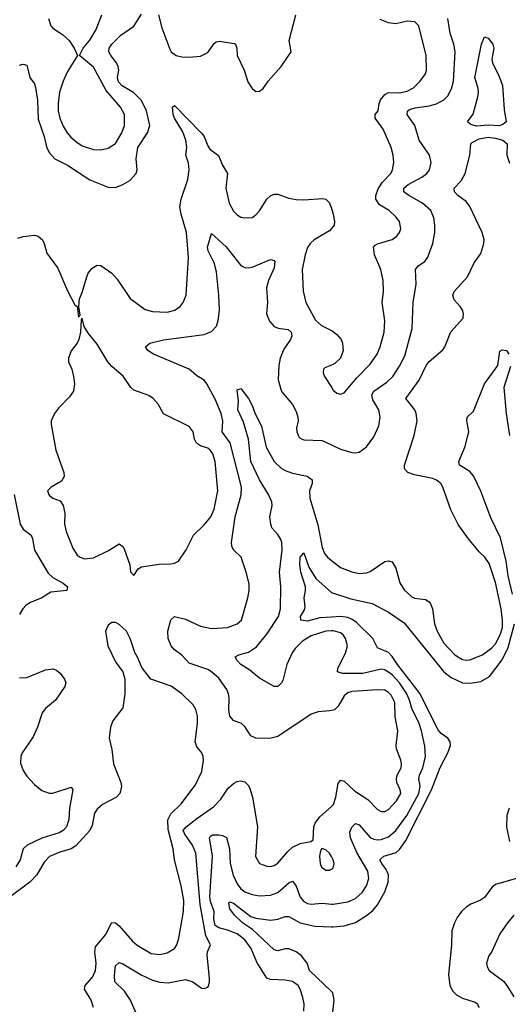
# Model space of a CAD drawing. Header units: inches. Extents: x 1682530 to 1839546, y 640742 to 791647.
# Tile 776 of 923: x 1778311 to 1780959, y 733168 to 738503. Entities that reach past the tile are written whole.
import ezdxf

# ---------------------------------------------------------------- set-up
doc = ezdxf.new("R2010")
doc.units = ezdxf.units.IN
doc.header["$MEASUREMENT"] = 0
doc.layers.add('B7773', color=7, linetype='Continuous')
doc.layers.add('B7783', color=7, linetype='Continuous')

msp = doc.modelspace()

# ---------------------------------------------------------------- linework, layer by layer
at = {"layer": 'B7773', "color": 5}
for points, elevation in [([(1778310, 738256.4), (1778330, 738263), (1778350, 738257.3), (1778366.3, 738190), (1778390, 738155.5), (1778396.4, 738136.4), (1778406.7, 738066.7), (1778410, 737964.9), (1778442.5, 737870), (1778455, 737815), (1778470, 737783.1), (1778500.3, 737750), (1778570, 737714.5), (1778690, 737635.4), (1778790, 737596.2), (1778830, 737594.7), (1778869.8, 737610.2), (1778908.1, 737631.9), (1778942.2, 737670), (1778947.4, 737690), (1778941, 737750), (1778951.2, 737810), (1779003.2, 737890), (1779015.8, 737930), (1778998.3, 738010), (1778970, 738065.9), (1778930, 738107.5), (1778865.4, 738145.4), (1778846.4, 738166.4), (1778841.4, 738190), (1778847.1, 738230), (1778844.8, 738250), (1778834.9, 738270), (1778803.8, 738310), (1778794.2, 738330), (1778796, 738350), (1778810, 738370.1), (1778859.5, 738420.5), (1778930, 738467.6), (1778970, 738534)], 720), ([(1778466.7, 738510), (1778479.7, 738470), (1778490, 738457.3), (1778543, 738423), (1778578, 738390), (1778606, 738350), (1778624.7, 738310), (1778570, 738222), (1778545.4, 738170), (1778527, 738110), (1778519.2, 738050), (1778519.8, 738010), (1778528.3, 737970), (1778546.7, 737926.7), (1778567.8, 737890), (1778587.7, 737867.7), (1778619.6, 737839.6), (1778650, 737820.5), (1778710, 737799.3), (1778750, 737798), (1778790, 737807.9), (1778830, 737832.6), (1778864.7, 737890), (1778879.4, 737930), (1778879.3, 737990), (1778857.4, 738030), (1778779.7, 738119.7), (1778710, 738245.4), (1778635.3, 738310), (1778655.1, 738350), (1778690, 738391.7), (1778725.2, 738450), (1778755.9, 738530)], 740), ([(1779062.8, 738530), (1779080.2, 738460.2), (1779124, 738344), (1779131.3, 738330), (1779158, 738310), (1779190, 738302.7), (1779230, 738300.5), (1779290, 738306.1), (1779330, 738325), (1779364.8, 738375.2), (1779376.2, 738383.8), (1779392.3, 738387.7), (1779475, 738375), (1779480.9, 738370), (1779487.5, 738350), (1779490.2, 738310), (1779527.4, 738230), (1779546.9, 738166.9), (1779570, 738131), (1779590, 738114.8), (1779610, 738116), (1779630, 738130.8), (1779656.9, 738170), (1779727.4, 738250), (1779781.3, 738330), (1779771.6, 738390), (1779808.1, 738530)], 720), ([(1778299.6, 737320.4), (1778330, 737328.4), (1778390, 737336), (1778410, 737330.3), (1778434, 737310), (1778444, 737290), (1778457.6, 737237.6), (1778516.6, 737156.6), (1778570, 737034.8), (1778610, 736958), (1778622, 736950), (1778630, 736892), (1778638, 736902), (1778631.8, 736950), (1778634.5, 736990), (1778650, 737024.7), (1778675.1, 737110), (1778682.4, 737130), (1778703.3, 737156.7), (1778730, 737173.7), (1778750, 737171.7), (1778810.3, 737130), (1778838.1, 737098.1), (1778910, 736993.4), (1778990, 736933.1), (1779030, 736921.5), (1779110, 736917.6), (1779151.2, 736928.8), (1779180.5, 736950), (1779196.9, 736970), (1779212.1, 737010), (1779225, 737215), (1779215.6, 737350), (1779185.3, 737450), (1779179.3, 737490), (1779186.6, 737530), (1779222, 737638), (1779229.9, 737690), (1779225.2, 737725.2), (1779211.8, 737770), (1779216.6, 737810), (1779210.4, 737850), (1779195.4, 737895.4), (1779149.9, 737970), (1779143.2, 737990), (1779138, 738030), (1779150, 738038.4), (1779295, 737890), (1779310.6, 737870), (1779330, 737819.6), (1779341.7, 737801.7), (1779387.7, 737767.7), (1779410, 737715.3), (1779437.8, 737670), (1779428.4, 737590), (1779446.2, 737510), (1779470, 737465.3), (1779490, 737445.3), (1779510, 737433.7), (1779530, 737428.8), (1779570, 737432.4), (1779590, 737446), (1779610, 737468.2), (1779649.9, 737530.1), (1779670, 737549), (1779690, 737557.8), (1779710, 737557.5), (1779770, 737535.4), (1779810, 737529.3), (1779850, 737526.8), (1779953.7, 737533.7), (1779970.5, 737530), (1779990.2, 737510.2), (1780000, 737480.7)], 680), ([(1780000, 737372), (1779990, 737359.7), (1779906.5, 737310), (1779887.5, 737292.5), (1779871.4, 737268.6), (1779858.3, 737230), (1779842.1, 737150), (1779847.1, 737032.9), (1779860.8, 736970), (1779914.5, 736874.5), (1779946.2, 736846.2), (1780000, 736818.9)], 680), ([(1780000, 734759.8), (1779990, 734757.3), (1779927.5, 734752.5), (1779890, 734739.2), (1779710, 734618.2), (1779667.3, 734607.3), (1779590, 734609.7), (1779562.9, 734622.9), (1779530, 734672.3), (1779512.3, 734690), (1779470, 734706), (1779450, 734729.4), (1779444.2, 734764.2), (1779446.2, 734826.2), (1779442.4, 734850), (1779432.8, 734872.8), (1779390, 734934.5), (1779351, 734970), (1779330, 734981.5), (1779230, 735015.8), (1779190, 735058.8), (1779148.4, 735090), (1779130.8, 735110), (1779114.6, 735150), (1779114.4, 735190), (1779130, 735250.7), (1779150, 735268.4), (1779210, 735254.6), (1779290, 735217.6), (1779350, 735204.8), (1779437.2, 735210), (1779489.2, 735230), (1779512, 735250), (1779546.8, 735370), (1779554.8, 735410), (1779553.8, 735446.2), (1779538.9, 735510), (1779510.9, 735590), (1779469.7, 735630), (1779459.7, 735650), (1779458.2, 735670), (1779479.3, 735810), (1779511.9, 735928.1), (1779512.6, 735970), (1779450.7, 736210.7), (1779407.8, 736270), (1779411.7, 736330), (1779402.1, 736370), (1779370, 736446.6), (1779325.4, 736530), (1779309.8, 736549.8), (1779270, 736573.3), (1779229.6, 736610), (1779036.2, 736690), (1779006, 736710), (1778991.8, 736730), (1779016, 736750), (1779090, 736769.3), (1779310, 736797.6), (1779350, 736813.1), (1779376.6, 736843.4), (1779386.3, 736873.7), (1779392.9, 736930), (1779390.6, 737010), (1779376.7, 737136.7), (1779365.3, 737185.3), (1779331.8, 737250), (1779329.3, 737270), (1779350, 737344.7), (1779430, 737273.1), (1779510, 737172.2), (1779530, 737160.4), (1779550, 737158.4), (1779570, 737163.1), (1779670, 737203.1), (1779690, 737198.8), (1779693.1, 737193.1), (1779690, 737159), (1779659, 737090), (1779649.2, 737050), (1779652.9, 736970), (1779648.9, 736910), (1779665.3, 736870), (1779690, 736841.1), (1779711.3, 736831.3), (1779765.4, 736825.4), (1779782.6, 736810), (1779786.3, 736790), (1779779, 736770), (1779742.8, 736717.2), (1779723.2, 736670), (1779715, 736630), (1779711.2, 736551.2), (1779729.3, 736489.3), (1779790, 736418.4), (1779810, 736380.7), (1779819, 736350), (1779819.6, 736330), (1779810.4, 736290), (1779812.4, 736270), (1779823.2, 736243.2), (1779830, 736235.5), (1779850, 736227.2), (1779950, 736222.7), (1780000, 736199.8)], 660), ([(1780000, 736631.8), (1779963.9, 736616.1), (1779957.3, 736610), (1779954.9, 736590), (1779962.4, 736570), (1780000, 736511.8)], 680), ([(1780000, 735191), (1779970, 735189), (1779890, 735164.5), (1779843.7, 735136.3), (1779803.4, 735096.6), (1779787.8, 735072.2), (1779758.6, 735010), (1779736.9, 734923.1), (1779730, 734909.6), (1779710, 734889.6), (1779690, 734889.6), (1779610, 734934.8), (1779558.1, 734978.1), (1779509.8, 735010), (1779488.7, 735030), (1779477.6, 735050), (1779498, 735062), (1779550, 735076.8), (1779594.3, 735105.7), (1779650, 735173.2), (1779713.1, 735270), (1779724.2, 735310), (1779726.6, 735430), (1779718.5, 735510), (1779733.3, 735630), (1779730.9, 735670), (1779723.4, 735690), (1779710, 735713.6), (1779677.8, 735750), (1779671.4, 735770), (1779667.1, 735810), (1779678.9, 735870), (1779677, 735890), (1779658.5, 735930), (1779610, 736010.7), (1779564, 736110), (1779549.9, 736230), (1779523.1, 736323.1), (1779492.2, 736390), (1779495.8, 736435.8), (1779490, 736498), (1779510, 736504.7), (1779550, 736450.4), (1779570, 736413), (1779586.8, 736366.8), (1779620.4, 736300.4), (1779647.1, 736187.1), (1779690.1, 736110.1), (1779730, 736071.8), (1779750, 736059.8), (1779790, 736046.2), (1779869.4, 736029.4), (1779895.3, 736010), (1779895, 735990), (1779881.5, 735950), (1779882.7, 735910), (1779926.8, 735766.8), (1779950, 735643), (1779962.7, 735610), (1779978.5, 735590), (1780000, 735573.1)], 640), ([(1778280.2, 735930), (1778313.1, 735770), (1778330, 735742.2), (1778372.8, 735710), (1778380.2, 735690), (1778390, 735628), (1778464.9, 735504.9), (1778490, 735479.7), (1778546, 735450), (1778570.4, 735429.6), (1778566, 735410), (1778478.6, 735401.4), (1778430.5, 735370), (1778370, 735345.7), (1778345.5, 735330), (1778326.9, 735310), (1778310, 735280.7)], 660), ([(1780000, 735266.1), (1779937.9, 735262.1), (1779870, 735243.4), (1779834.5, 735250), (1779833.3, 735270), (1779854.4, 735305.6), (1779857.9, 735322.1), (1779851.6, 735370), (1779860.4, 735410), (1779859.1, 735430), (1779834.6, 735510), (1779829.1, 735550.9), (1779830, 735591), (1779850, 735614), (1779877.1, 735537.1), (1779915.7, 735475.7), (1780000.1, 735400.1)], 620), ([(1778709.8, 733150), (1778698.3, 733190), (1778661.9, 733250), (1778665.7, 733270), (1778704.6, 733315.4), (1778720.7, 733350), (1778725, 733390), (1778717.3, 733450), (1778720.6, 733479.4), (1778776.5, 733543.5), (1778809.9, 733610.1), (1778830, 733608.4), (1778850, 733593.6), (1778921.7, 733510), (1778947.5, 733487.5), (1779023.3, 733443.3), (1779070, 733437.7), (1779110, 733446.6), (1779148.8, 733470), (1779162.8, 733490), (1779174, 733526), (1779199.1, 733670), (1779200.4, 733730), (1779186.6, 733810), (1779150.4, 733950), (1779141.7, 734010), (1779115.1, 734115.1), (1779113.4, 734166.6), (1779130, 734199.6), (1779186.3, 734253.6), (1779263.3, 734356.7), (1779297.6, 734430), (1779306, 734490), (1779305.3, 734510), (1779297.7, 734530), (1779270, 734563), (1779261.3, 734590), (1779274.1, 734690), (1779273.8, 734730), (1779265.3, 734765.3), (1779251.2, 734791.2), (1779188.7, 734850), (1779131.7, 734891.7), (1779021.6, 734930), (1778972.5, 734992.5), (1778950, 735049.2), (1778934.7, 735074.7), (1778909.6, 735150), (1778890, 735189.2), (1778850, 735226), (1778830, 735236), (1778810, 735237.2), (1778790, 735222), (1778776, 735190), (1778787.7, 735110), (1778830, 735024), (1778870.4, 734970), (1778881.1, 734930), (1778881.3, 734850), (1778870, 734774), (1778816.3, 734703.7), (1778803.1, 734670), (1778795.3, 734610), (1778809.3, 734549.3), (1778818.4, 734470), (1778858.3, 734370), (1778862.3, 734350), (1778857.6, 734322.4), (1778852.9, 734310), (1778835.3, 734290), (1778759.5, 734250), (1778730, 734225.7), (1778716.7, 734203.3), (1778703.3, 734136.7), (1778690.1, 734110), (1778614.3, 734025.7), (1778590, 734009.9), (1778527.8, 733992.2), (1778472.2, 733967.8), (1778442.5, 733937.5), (1778403.5, 733870), (1778365.2, 733830), (1778150, 733669.8)], 680), ([(1778310, 734936), (1778350, 734939.4), (1778450, 734980.9), (1778490, 734986), (1778510, 734978), (1778530, 734962.4), (1778554, 734930), (1778561.3, 734910), (1778555.8, 734890), (1778504.3, 734815.7), (1778450.2, 734769.8), (1778432, 734748), (1778406.3, 734670), (1778383.1, 734616.9), (1778323.9, 734530), (1778316.5, 734510), (1778315.3, 734475.3), (1778330, 734435.5), (1778350, 734403.7), (1778390, 734358.9), (1778430, 734326.5), (1778470, 734311.7), (1778490, 734311.6), (1778590, 734344.9), (1778599.5, 734330), (1778579.8, 734230), (1778577.8, 734170), (1778564.5, 734130), (1778545.8, 734110), (1778523.7, 734096.3), (1778430, 734067.3), (1778351.4, 734030), (1778330.1, 734009.9), (1778312.5, 733950), (1778290, 733913.5)], 660), ([(1778954.1, 733090), (1778910.3, 733190.3), (1778878.5, 733238.5), (1778826, 733290), (1778824.1, 733324.1), (1778830, 733375.5), (1778850, 733393.8), (1778870, 733387.1), (1778968.2, 733328.2), (1779030, 733299.1), (1779070, 733287.1), (1779116.1, 733283.9), (1779210, 733302.7), (1779249.2, 733289.2), (1779296, 733256), (1779310, 733252.4), (1779330, 733260.2), (1779333.9, 733266.1), (1779340.2, 733290), (1779339.5, 733310), (1779326.7, 733433.3), (1779327.8, 733452.2), (1779344.5, 733490), (1779319, 733539), (1779289.2, 733709.2), (1779266, 733986), (1779247.5, 734030), (1779204.8, 734090), (1779197.3, 734110), (1779212.3, 734130), (1779270, 734175.3), (1779361.4, 734238.6), (1779400, 734280), (1779441.3, 734338.7), (1779470, 734363.6), (1779490, 734375.2), (1779510, 734378.9), (1779530, 734373.7), (1779550, 734352.7), (1779557.2, 734337.2), (1779573, 734290), (1779599.2, 734130), (1779589.3, 733969.3), (1779610.6, 733930), (1779650, 733915.6), (1779670, 733915.2), (1779690, 733919.6), (1779710, 733931.7), (1779763.5, 733996.5), (1779790, 734019.2), (1779830, 734038.2), (1779888.7, 734050), (1779901.2, 734058.8), (1779905.7, 734130), (1779912.6, 734150), (1779936.9, 734183.1), (1780000, 734240.1)], 660), ([(1779850.9, 733130), (1779851.9, 733170), (1779844.7, 733204.7), (1779831.6, 733250), (1779819.7, 733270), (1779788.5, 733291.5), (1779750, 733298.6), (1779670, 733301.3), (1779650, 733309.6), (1779596.3, 733396.3), (1779565.9, 733470), (1779530, 733517.2), (1779488.8, 733550), (1779436.9, 733570), (1779390, 733581.7), (1779370, 733593.8), (1779362.2, 733630), (1779364.6, 733670), (1779345.5, 733725.5), (1779341.5, 733750), (1779355, 733970), (1779338.7, 734070), (1779342.3, 734077.7), (1779354.8, 734085.2), (1779390, 734085.4), (1779410, 734083.2), (1779430.9, 734070.9), (1779447.2, 734010), (1779451.9, 733930), (1779466.8, 733866.8), (1779490, 733819.7), (1779510, 733793.4), (1779530, 733777.2), (1779570, 733762.8), (1779610, 733755.9), (1779670, 733758.3), (1779710, 733774.2), (1779770, 733825.4), (1779790, 733834.4), (1779810, 733807.2), (1779830, 733747.7), (1779850, 733725.6), (1779870, 733713.9), (1779890.5, 733709.5), (1779950, 733715.3), (1780000, 733710.5)], 640), ([(1780000, 733967.9), (1779990, 733986.6), (1779970, 734004.5), (1779947.7, 734012.3), (1779940.4, 733999.6), (1779935.8, 733970), (1779939.5, 733930), (1779946.4, 733910), (1779970, 733894.9), (1779990, 733894.9), (1780000, 733900.8)], 660), ([(1780000, 733237.3), (1779880.8, 733350), (1779868.9, 733390), (1779838.5, 733430), (1779810, 733451.7), (1779770, 733468.2), (1779750, 733468.6), (1779710, 733457.7), (1779690, 733463), (1779572.8, 733572.8), (1779518.6, 733610), (1779475.2, 733650), (1779450, 733684.8), (1779445, 733715), (1779450, 733722.4), (1779470, 733715.9), (1779564, 733644), (1779590, 733635.1), (1779670, 733623.4), (1779710.3, 733629.7), (1779750, 733642.6), (1779770, 733642.7), (1779830, 733609.6), (1779910, 733591.7), (1780000, 733587.6)], 620)]:
    msp.add_lwpolyline(points, dxfattribs=dict(at, elevation=elevation))
at = {"layer": 'B7773', "color": 5, "elevation": 680}
msp.add_lwpolyline([(1778650, 736886), (1778643.6, 736876.4), (1778639.3, 736810), (1778630.4, 736770), (1778622.4, 736750), (1778590.3, 736709.7), (1778574.4, 736670), (1778574.9, 736650), (1778592.4, 736610), (1778603.1, 736570), (1778607.2, 736530), (1778602.6, 736490), (1778580.9, 736459.1), (1778521, 736399), (1778499.5, 736370), (1778480.3, 736330), (1778480.3, 736310), (1778505.6, 736170), (1778549.1, 736050), (1778551.4, 736028.6), (1778537.8, 736002.2), (1778481, 735970), (1778462, 735950), (1778470, 735926.8), (1778490, 735910.7), (1778530, 735896.3), (1778547, 735870), (1778554.7, 735830), (1778554.3, 735770), (1778562.3, 735730), (1778598.8, 735638.8), (1778622.5, 735602.5), (1778638, 735590), (1778661.6, 735581.6), (1778710, 735587.6), (1778792.4, 735627.6), (1778850, 735663.7), (1778869.1, 735649.1), (1778876.1, 735636.1), (1778908.4, 735550), (1778911.3, 735511.3), (1778930, 735492), (1778952, 735528), (1778970, 735539.1), (1779066.4, 735553.6), (1779130, 735554.2), (1779150, 735557.6), (1779171.2, 735568.8), (1779213.3, 735630), (1779251.9, 735710), (1779310, 735766.7), (1779346, 735810), (1779364.4, 735850), (1779385, 735950), (1779370.4, 736110), (1779357, 736150), (1779342.8, 736170), (1779330, 736180.7), (1779290, 736193.7), (1779268.1, 736208.1), (1779258.3, 736230), (1779250.6, 736270.6), (1779230, 736299.7), (1779090, 736367.8), (1779060.3, 736420.3), (1779034, 736450), (1779010, 736466.9), (1778930, 736495.1), (1778913.6, 736510), (1778870.8, 736570.8), (1778810, 736623.6), (1778788.7, 736648.7), (1778730, 736745.1), (1778683.5, 736803.5), (1778660.5, 736840.5)], close=True, dxfattribs=at)
at = {"layer": 'B7783', "color": 5}
for points, elevation in [([(1780000, 736199.8), (1780050, 736176.9), (1780110, 736157.4), (1780130, 736155.3), (1780150, 736159.5), (1780190, 736188.4), (1780230, 736242.4), (1780256.9, 736303.1), (1780264.7, 736350), (1780256.5, 736390), (1780223.8, 736443.8), (1780219.9, 736470), (1780230, 736490.9), (1780300.8, 736539.2), (1780332.3, 736570), (1780370, 736625.2), (1780397.6, 736682.4), (1780438.4, 736830), (1780443.8, 736970), (1780459.4, 737070), (1780455.3, 737150), (1780469.7, 737170), (1780506.7, 737193.3), (1780522.9, 737217.1), (1780549.8, 737290), (1780560.9, 737350), (1780560.9, 737390), (1780554.8, 737430), (1780538.5, 737470), (1780494.6, 737510), (1780419.2, 737550), (1780392, 737570), (1780393.6, 737590), (1780415.9, 737610), (1780491.1, 737650), (1780517.2, 737670), (1780532.2, 737690), (1780541, 737730), (1780531.1, 737770), (1780475.3, 737850), (1780452.5, 737930), (1780411, 737990), (1780412.5, 738007.5), (1780423.9, 738016.1), (1780454.3, 738025.7), (1780530, 738036.2), (1780570, 738046.9), (1780610, 738069.4), (1780630.6, 738090), (1780650.4, 738129.6), (1780661.2, 738170), (1780671.4, 738330), (1780664.1, 738370), (1780644.7, 738430), (1780631.8, 738510)], 660), ([(1780000, 736511.8), (1780010, 736496.3), (1780030, 736479.1), (1780050, 736473.4), (1780070, 736482), (1780137.4, 736562.6), (1780210, 736636.9), (1780247.9, 736690), (1780264.6, 736730), (1780286, 736810), (1780289.1, 736870.9), (1780274.5, 736970), (1780283.2, 737030), (1780280.2, 737090), (1780267.5, 737150), (1780233.3, 737230), (1780228.5, 737270), (1780237.8, 737282.2), (1780250.7, 737289.3), (1780330, 737311.5), (1780355.4, 737330), (1780369.7, 737350), (1780375.6, 737370), (1780368.4, 737410), (1780350, 737435.4), (1780314, 737470), (1780260.4, 737500.4), (1780241.2, 737530), (1780240.2, 737550), (1780253.1, 737586.9), (1780277.3, 737622.7), (1780321.6, 737670), (1780331.4, 737690), (1780338.7, 737730), (1780335, 737770), (1780323.7, 737810), (1780279.8, 737910), (1780236.8, 737970), (1780236.9, 737990), (1780254, 738010), (1780258.7, 738050), (1780266, 738070), (1780290, 738097.8), (1780310, 738108.1), (1780370, 738107.2), (1780410, 738116.2), (1780445.1, 738134.9), (1780480.8, 738170), (1780509.8, 738210), (1780515.7, 738230), (1780513.4, 738310), (1780473.7, 738470), (1780451.8, 738491.8), (1780410, 738495.3), (1780350, 738481), (1780310, 738486.4), (1780263.7, 738503.7)], 680), ([(1780000, 735573.1), (1780050, 735534), (1780110, 735511.3), (1780150, 735502.8), (1780190, 735505.2), (1780210, 735512.4), (1780290, 735566.5), (1780310, 735571.4), (1780330, 735565.3), (1780350, 735530.7), (1780370.8, 735450.8), (1780394, 735414), (1780435.4, 735375.4), (1780450, 735369.2), (1780510, 735361.1), (1780529.5, 735349.5), (1780537.8, 735337.8), (1780548, 735310), (1780559.4, 735230), (1780573, 735190), (1780610, 735125.4), (1780670, 735062.2), (1780710, 735036.8), (1780730, 735032.2), (1780750, 735034.1), (1780818.3, 735061.7), (1780870, 735100.1), (1780890, 735122), (1780915.7, 735170), (1780927.1, 735210), (1780928.4, 735250), (1780920.7, 735310), (1780890, 735454), (1780855.6, 735555.6), (1780831.2, 735591.2), (1780800.4, 735620.4), (1780743, 735690), (1780687, 735767), (1780647.2, 735847.2), (1780604.6, 735970), (1780592.5, 735990), (1780570, 736008.8), (1780550, 736016.8), (1780450, 736036.5), (1780414.5, 736050), (1780396.2, 736070), (1780395.8, 736090), (1780449.6, 736249.6), (1780464.4, 736330), (1780459.7, 736370), (1780452.2, 736390), (1780404.4, 736450), (1780475.2, 736550), (1780513.3, 736630), (1780530, 736651.8), (1780604.7, 736715.2), (1780615.1, 736730), (1780648.2, 736811.8), (1780714, 736886), (1780716.9, 736910), (1780711.1, 736930), (1780698.9, 736950), (1780665.3, 736985.3), (1780657.7, 737010), (1780666.3, 737030), (1780738.3, 737110), (1780773.9, 737186.1), (1780810, 737236.4), (1780827.2, 737290), (1780828.1, 737310), (1780816.8, 737350), (1780751.3, 737491.3), (1780730, 737518), (1780685.7, 737550), (1780666.6, 737570), (1780666.3, 737590), (1780703.1, 737630), (1780726, 737670), (1780749.7, 737769.7), (1780755.4, 737830), (1780762.7, 737837.3), (1780801.8, 737858.2), (1780850, 737866.3), (1780890, 737861.9), (1780928.8, 737850), (1780952.3, 737830), (1780950.2, 737770), (1780965.2, 737725.2)], 640), ([(1780000, 737480.7), (1780010.2, 737450), (1780016.5, 737410), (1780014.6, 737390), (1780000, 737372)], 680), ([(1780000, 736818.9), (1780010, 736813.9), (1780030, 736798.2), (1780052.4, 736770), (1780060.8, 736750), (1780063.6, 736710), (1780048.7, 736670), (1780019.6, 736640.4), (1780000, 736631.8)], 680), ([(1780982.5, 735390), (1780958.3, 735490), (1780948.2, 735570), (1780915.8, 735695.8), (1780863.6, 735803.6), (1780810, 735948.3), (1780770.9, 736030.9), (1780750, 736055.6), (1780694, 736090), (1780691.5, 736110), (1780724.7, 736190), (1780740.5, 736250), (1780744.2, 736270), (1780734.5, 736330), (1780736, 736350), (1780770, 736382.8), (1780829.8, 736530), (1780901.7, 736630), (1780913.6, 736706.4), (1780925.6, 736714.4), (1780950, 736710.8), (1780961.6, 736690)], 620), ([(1780970, 736624), (1780935.2, 736510), (1780947.5, 736370), (1780966.2, 736250)], 620), ([(1780000.1, 735400.1), (1780104.9, 735364.9), (1780220.4, 735340.5), (1780310, 735291.9), (1780394.2, 735234.2), (1780592.7, 734990), (1780610.1, 734970), (1780650, 734938.1), (1780710, 734909.5), (1780752.6, 734907.4), (1780810, 734917.3), (1780856.2, 734943.8), (1780926, 735034), (1780958.6, 735101.4), (1780992.4, 735230)], 620), ([(1780000, 733587.6), (1780010, 733587.2), (1780070, 733592.2), (1780130, 733611.7), (1780190, 733648.6), (1780223.9, 733676.1), (1780250, 733705.8), (1780290, 733777.8), (1780308.4, 733830), (1780309.9, 733870), (1780297.8, 733897.8), (1780273.2, 733930), (1780263.4, 733950), (1780265.4, 733954.6), (1780284.2, 733970), (1780350.3, 733989.7), (1780370, 734007.2), (1780404.2, 734055.8), (1780543.5, 734330), (1780589.4, 734450.6), (1780631.6, 734530), (1780646, 734570), (1780644.3, 734590), (1780630.4, 734610), (1780594.6, 734634.6), (1780577.6, 734657.6), (1780480.8, 734850), (1780357.6, 735010), (1780330, 735052.7), (1780310, 735074.9), (1780250, 735099.8), (1780224.4, 735150), (1780136.2, 735236.2), (1780113.4, 735253.4), (1780090, 735263.5), (1780049.3, 735269.3), (1780000, 735266.1)], 620), ([(1780000, 733710.5), (1780010, 733709.5), (1780090, 733722.2), (1780130, 733741.7), (1780166, 733774), (1780190.5, 733810), (1780202.8, 733850), (1780196.7, 733890), (1780138.2, 733990), (1780103.9, 734070), (1780100, 734100), (1780110, 734128.4), (1780130, 734147.6), (1780150, 734140.2), (1780210, 734071.6), (1780230, 734062.1), (1780250, 734059.3), (1780270, 734060.9), (1780310, 734075.8), (1780349.9, 734110.1), (1780409.1, 734190), (1780473.4, 734310), (1780480.9, 734350), (1780474.4, 734390), (1780477.1, 734410), (1780495.3, 734450), (1780509.3, 734510), (1780506.7, 734566.7), (1780489.3, 734650), (1780475.8, 734690), (1780436.2, 734770), (1780426.1, 734810), (1780409.2, 734850), (1780370, 734909.4), (1780330, 734952.8), (1780290, 734980.4), (1780270, 734983.8), (1780170, 734960.1), (1780060.2, 734960.2), (1780033.3, 734970), (1780034.8, 734990), (1780076.2, 735070), (1780086.6, 735110), (1780077.2, 735150), (1780063.9, 735170), (1780050, 735180.3), (1780011.8, 735191.8), (1780000, 735191)], 640), ([(1780000, 734240.1), (1780010.9, 734250), (1780024.5, 734290), (1780035.9, 734364.1), (1780050, 734383.1), (1780070, 734376.5), (1780125.3, 734325.3), (1780197.8, 734277.8), (1780250, 734223.6), (1780270, 734213.1), (1780290, 734213.1), (1780310, 734223.1), (1780353.6, 734270), (1780375.8, 734310), (1780373.1, 734330), (1780354.2, 734370), (1780352.3, 734390), (1780357.1, 734410), (1780377.8, 734450), (1780379.8, 734470), (1780376.8, 734490), (1780352.4, 734552.4), (1780350.7, 734570.7), (1780359.6, 734650), (1780345.1, 734725.1), (1780343.4, 734803.4), (1780323.5, 734843.5), (1780310, 734858), (1780290, 734869.2), (1780251.7, 734871.7), (1780110, 734862.7), (1780090, 734855), (1780070, 734839.3), (1780036.8, 734783.2), (1780016.2, 734763.8), (1780000, 734759.8)], 660), ([(1780964, 734230), (1780950.2, 734190), (1780949.2, 734130), (1780965, 734050)], 620), ([(1780000, 733900.8), (1780010, 733906.8), (1780015.1, 733930), (1780009.6, 733950), (1780000, 733967.9)], 660), ([(1781008.2, 733851.8), (1780890, 733816.9), (1780870, 733800.7), (1780830, 733746.4), (1780808.3, 733731.7), (1780755.3, 733710), (1780730, 733694.6), (1780705.1, 733670), (1780682.2, 733637.8), (1780666.8, 733610), (1780653.6, 733566.4), (1780651.2, 733488.8), (1780634.3, 733330), (1780641.4, 733270), (1780658.2, 733238.2), (1780678.1, 733218.1), (1780710, 733200.9), (1780778.8, 733178.8), (1780792.8, 733170), (1780798.8, 733150)], 620), ([(1780989.2, 733650), (1780954.7, 733610), (1780913.1, 733550), (1780870, 733454), (1780854, 733430), (1780841, 733390), (1780844.7, 733370), (1780856, 733350), (1780932.9, 733292.9), (1780951.8, 733270), (1780988.6, 733208.6)], 640), ([(1780000, 733093.5), (1780005.9, 733110), (1780015.8, 733190), (1780007.7, 733230), (1780000, 733237.3)], 620)]:
    msp.add_lwpolyline(points, dxfattribs=dict(at, elevation=elevation))
at = {"layer": 'B7783', "color": 5, "elevation": 640}
msp.add_lwpolyline([(1780910, 737928.6), (1780850, 737932.7), (1780787, 737927), (1780756, 737936), (1780737, 737950), (1780768.3, 737991.7), (1780794.6, 738085.4), (1780797.8, 738110), (1780794.8, 738130), (1780777.4, 738190), (1780814, 738370), (1780830, 738410.8), (1780850, 738402.8), (1780875.5, 738370), (1780880.4, 738350), (1780870.4, 738290), (1780872.4, 738270), (1780910, 738196.3), (1780926.7, 738146.7), (1780936, 738016), (1780948, 737950), (1780930, 737935.3)], close=True, dxfattribs=at)

doc.saveas('drawing.dxf')
